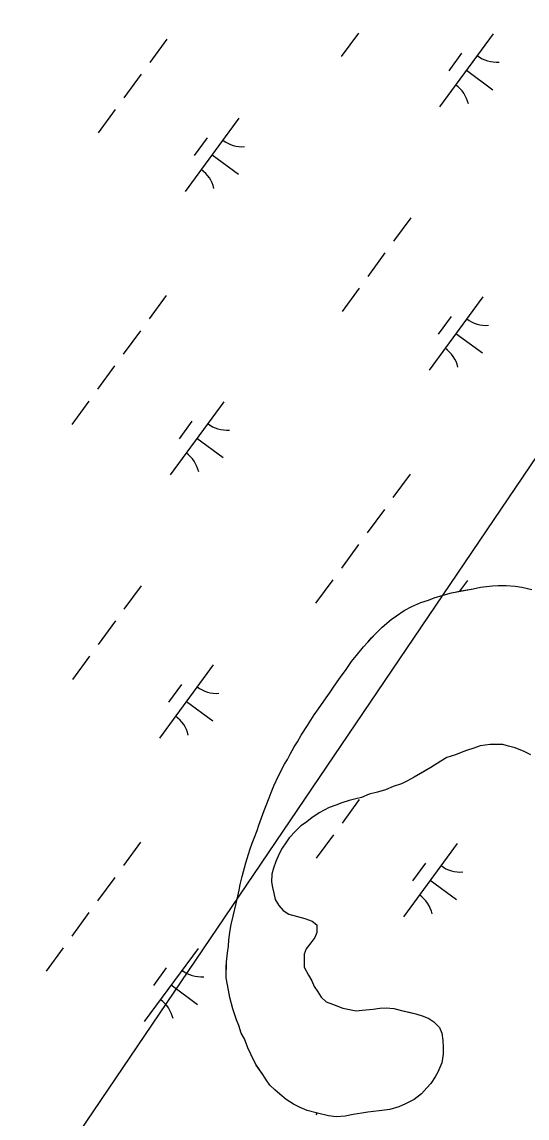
# Model space of a CAD drawing. Extents: x 3905714 to 3926767, y 183354 to 205755.
# Drawn here: x 3917150 to 3917428, y 195974 to 196577 of the extents above; entities that cross this region are included whole.
import ezdxf

# ---------------------------------------------------------------- set-up
doc = ezdxf.new("R2010")
doc.units = 0
for name, color, linetype in [('V-TOPO-SHOR', 7, 'Continuous'), ('V-UTIL-LINE', 7, 'Continuous'), ('V-WETL-SWMP', 7, 'Continuous')]:
    doc.layers.add(name, color=color, linetype=linetype)

msp = doc.modelspace()

# ---------------------------------------------------------------- linework, layer by layer
at = {"layer": 'V-TOPO-SHOR'}
for points in [[(3917342.34, 196237.84), (3917344.44, 196240.18), (3917348.12, 196243.81), (3917353.11, 196247.96), (3917355.99, 196250.04), (3917360.19, 196252.88), (3917364.38, 196255.21), (3917369.35, 196257.27), (3917373.54, 196258.55), (3917376.68, 196259.84), (3917381.65, 196261.38), (3917386.36, 196262.65), (3917391.59, 196263.67), (3917398.13, 196264.94), (3917402.31, 196265.7), (3917408.85, 196266.44), (3917411.98, 196266.68), (3917416.42, 196266.66), (3917421.38, 196266.37), (3917425.04, 196265.82), (3917430.51, 196264.49)], [(3917333.83, 196032.61), (3917337.22, 196033.11), (3917343.23, 196033.6), (3917346.89, 196034.1), (3917350.29, 196034.34), (3917354.47, 196034.05), (3917359.42, 196032.72), (3917363.07, 196031.91), (3917366.72, 196031.11), (3917370.63, 196029.78), (3917373.76, 196028.46), (3917376.62, 196026.61), (3917379.74, 196023.46), (3917381.02, 196020.32), (3917381.52, 196016.4), (3917381.77, 196012.74), (3917381.74, 196008.82), (3917380.93, 196004.12), (3917378.81, 195998.91), (3917377.23, 195996.31), (3917374.86, 195992.67), (3917372.75, 195990.33), (3917369.86, 195986.95), (3917365.66, 195983.84), (3917360.95, 195981.52), (3917357.29, 195979.97), (3917352.31, 195978.43), (3917346.56, 195977.69), (3917340.29, 195976.94), (3917336.89, 195976.44), (3917332.19, 195975.68), (3917327.74, 195974.66), (3917322.78, 195974.43), (3917318.6, 195974.98), (3917312.6, 195976.32), (3917306.87, 195977.92), (3917302.96, 195979.51), (3917299.31, 195981.36), (3917295.41, 195983.99), (3917291.77, 195986.89), (3917289.17, 195989.25), (3917286.31, 195991.88), (3917284.24, 195994.77), (3917282.43, 195997.65), (3917278.81, 196002.9), (3917275.97, 196008.92), (3917274.16, 196012.32), (3917272.36, 196017.3), (3917270.55, 196020.44), (3917269.27, 196024.63), (3917267.98, 196027.77), (3917265.93, 196033.79), (3917264.4, 196040.07), (3917263.64, 196043.99), (3917262.37, 196050.79), (3917262.4, 196056.53), (3917262.42, 196059.66), (3917262.97, 196064.62), (3917263.52, 196068.28), (3917263.8, 196071.67), (3917264.61, 196077.15), (3917265.15, 196080.28), (3917266.23, 196084.71), (3917267.83, 196091.76), (3917269.44, 196099.06), (3917269.98, 196102.19), (3917271.06, 196106.63), (3917273.19, 196114.19), (3917274.52, 196118.88), (3917275.58, 196121.75), (3917276.65, 196124.88), (3917277.71, 196127.74), (3917279.3, 196131.91), (3917280.36, 196134.78), (3917281.69, 196138.95), (3917283.28, 196142.86), (3917284.34, 196145.72), (3917285.94, 196149.89), (3917287, 196152.76), (3917288.58, 196156.41), (3917291.23, 196162.4), (3917294.4, 196168.39), (3917295.98, 196170.99), (3917297.56, 196173.85), (3917299.68, 196178.02), (3917301.52, 196180.62), (3917303.63, 196184.26), (3917307.06, 196189.73), (3917310.75, 196195.45), (3917313.12, 196198.83), (3917317.33, 196204.82), (3917319.18, 196207.42), (3917321.02, 196210.28), (3917323.4, 196213.66), (3917325.24, 196216.26), (3917328.4, 196220.42), (3917331.29, 196224.85), (3917334.71, 196229), (3917337.87, 196232.9), (3917340.24, 196235.5), (3917342.34, 196237.84)], [(3917429.98, 196173.6), (3917426.33, 196175.45), (3917421.38, 196177.31), (3917417.73, 196178.37), (3917414.6, 196179.17), (3917410.69, 196179.2), (3917407.55, 196179.21), (3917402.06, 196178.46), (3917398.66, 196177.18), (3917394.47, 196175.9), (3917391.59, 196174.87), (3917388.45, 196173.58), (3917383.74, 196172.04), (3917380.33, 196169.97), (3917374.83, 196166.61), (3917369.59, 196163.51), (3917365.66, 196161.18), (3917361.73, 196159.11), (3917358.85, 196157.56), (3917354.14, 196156.02), (3917349.95, 196154.22), (3917345.5, 196152.94), (3917341.05, 196151.92), (3917336.86, 196150.12), (3917333.73, 196149.35), (3917330.06, 196148.33), (3917325.88, 196147.05), (3917322.73, 196145.76), (3917319.07, 196144.48), (3917313.57, 196141.63), (3917309.37, 196138.79), (3917305.96, 196136.19), (3917303.34, 196134.38), (3917300.45, 196131.52), (3917297.04, 196127.89)], [(3917297.04, 196127.89), (3917295.19, 196125.03), (3917293.08, 196122.17), (3917291.5, 196119.04), (3917289.65, 196114.87), (3917288.32, 196111.23), (3917287.52, 196107.83), (3917287.23, 196103.66), (3917287.73, 196100.52), (3917288.5, 196097.38), (3917289.26, 196093.98), (3917291.33, 196090.58), (3917293.67, 196087.95), (3917296.79, 196085.84), (3917301.48, 196084.51), (3917305.66, 196083.44), (3917309.56, 196082.11), (3917312.16, 196080.01), (3917312.14, 196075.83), (3917311.08, 196072.96), (3917308.97, 196070.1), (3917306.34, 196066.72), (3917305.28, 196063.85), (3917305.26, 196059.93), (3917305.24, 196056.8), (3917307.56, 196052.35), (3917309.37, 196049.2), (3917310.66, 196046.06), (3917312.73, 196043.18), (3917314.54, 196040.29), (3917317.4, 196037.66), (3917320.79, 196036.34), (3917323.66, 196035.28), (3917326.52, 196034.22), (3917333.83, 196032.61)]]:
    msp.add_lwpolyline(points, dxfattribs=at)
at = {"layer": 'V-UTIL-LINE'}
msp.add_lwpolyline([(3920382.72, 200123.13), (3919431.34, 198911.04), (3917639.74, 196643.01), (3912670.96, 189304.15), (3911629.35, 187953.28)], dxfattribs=at)
at = {"layer": 'V-WETL-SWMP'}
for p, q in [((3917229.69, 196567.29), (3917220.24, 196554.38)), ((3917335.1, 196570.58), (3917325.65, 196557.67)), ((3917409.29, 196570.25), (3917379.74, 196529.92)), ((3917391.83, 196559.49), (3917384.74, 196549.81)), ((3917394.51, 196550.09), (3917409.03, 196539.45)), ((3917215.51, 196547.93), (3917206.05, 196535.02)), ((3917201.32, 196528.57), (3917191.87, 196515.66)), ((3917269.33, 196523.74), (3917239.78, 196483.4)), ((3917251.88, 196512.97), (3917244.79, 196503.29)), ((3917254.56, 196503.57), (3917269.08, 196492.93)), ((3917363.87, 196468.98), (3917354.42, 196456.08)), ((3917349.69, 196449.62), (3917340.23, 196436.72)), ((3917335.5, 196430.26), (3917326.05, 196417.36)), ((3917229.34, 196426.22), (3917219.89, 196413.32)), ((3917403.51, 196425.43), (3917373.96, 196385.1)), ((3917386.06, 196414.66), (3917378.97, 196404.98)), ((3917215.16, 196406.86), (3917205.7, 196393.96)), ((3917388.74, 196405.26), (3917403.26, 196394.63)), ((3917200.97, 196387.5), (3917191.52, 196374.6)), ((3917186.79, 196368.14), (3917177.33, 196355.24)), ((3917260.97, 196367.81), (3917231.42, 196327.48)), ((3917243.52, 196357.05), (3917236.43, 196347.37)), ((3917246.2, 196347.65), (3917260.72, 196337.01)), ((3917363.52, 196327.92), (3917354.06, 196315.01)), ((3917349.34, 196308.56), (3917339.88, 196295.65)), ((3917335.15, 196289.2), (3917325.7, 196276.29)), ((3917215.56, 196266.55), (3917206.1, 196253.64)), ((3917320.97, 196269.84), (3917311.51, 196256.93)), ((3917386.36, 196262.65), (3917398.13, 196264.94)), ((3917395.15, 196269.51), (3917390.75, 196263.51)), ((3917398.13, 196264.94), (3917402.31, 196265.7)), ((3917402.31, 196265.7), (3917408.85, 196266.44)), ((3917408.85, 196266.44), (3917411.98, 196266.68)), ((3917411.98, 196266.68), (3917416.42, 196266.66)), ((3917416.42, 196266.66), (3917421.38, 196266.37)), ((3917421.38, 196266.37), (3917425.03, 196265.82)), ((3917425.03, 196265.82), (3917430.51, 196264.49)), ((3917373.54, 196258.55), (3917376.68, 196259.84)), ((3917376.68, 196259.84), (3917381.65, 196261.38)), ((3917381.65, 196261.38), (3917386.36, 196262.65)), ((3917355.99, 196250.04), (3917360.19, 196252.88)), ((3917360.19, 196252.88), (3917364.38, 196255.21)), ((3917364.38, 196255.21), (3917369.35, 196257.27)), ((3917369.35, 196257.27), (3917373.54, 196258.55)), ((3917201.37, 196247.19), (3917191.92, 196234.28)), ((3917348.12, 196243.81), (3917353.11, 196247.96)), ((3917353.11, 196247.96), (3917355.99, 196250.04)), ((3917344.44, 196240.18), (3917348.12, 196243.81)), ((3917337.87, 196232.9), (3917340.24, 196235.5)), ((3917340.24, 196235.5), (3917344.44, 196240.18)), ((3917331.29, 196224.85), (3917334.71, 196229)), ((3917334.71, 196229), (3917337.87, 196232.9)), ((3917187.19, 196227.83), (3917177.73, 196214.92)), ((3917255.2, 196222.99), (3917225.65, 196182.66)), ((3917328.4, 196220.42), (3917331.29, 196224.85)), ((3917325.24, 196216.26), (3917328.4, 196220.42)), ((3917237.74, 196212.23), (3917230.65, 196202.55)), ((3917321.02, 196210.28), (3917323.39, 196213.66)), ((3917323.39, 196213.66), (3917325.24, 196216.26)), ((3917313.12, 196198.83), (3917317.33, 196204.82)), ((3917317.33, 196204.82), (3917319.18, 196207.42)), ((3917319.18, 196207.42), (3917321.02, 196210.28)), ((3917240.42, 196202.83), (3917254.94, 196192.19)), ((3917310.75, 196195.45), (3917313.12, 196198.83)), ((3917307.06, 196189.73), (3917310.75, 196195.45)), ((3917303.63, 196184.26), (3917307.06, 196189.73)), ((3917299.68, 196178.02), (3917301.52, 196180.62)), ((3917301.52, 196180.62), (3917303.63, 196184.26)), ((3917297.57, 196173.85), (3917299.68, 196178.02)), ((3917391.59, 196174.87), (3917388.45, 196173.58)), ((3917394.47, 196175.9), (3917391.59, 196174.87)), ((3917398.66, 196177.18), (3917394.47, 196175.9)), ((3917402.06, 196178.46), (3917398.66, 196177.18)), ((3917407.55, 196179.22), (3917402.06, 196178.46)), ((3917414.6, 196179.17), (3917407.55, 196179.22)), ((3917417.73, 196178.37), (3917414.6, 196179.17)), ((3917421.38, 196177.31), (3917417.73, 196178.37)), ((3917426.33, 196175.45), (3917421.38, 196177.31)), ((3917429.98, 196173.6), (3917426.33, 196175.45)), ((3917294.4, 196168.39), (3917295.98, 196170.99)), ((3917295.98, 196170.99), (3917297.57, 196173.85)), ((3917380.33, 196169.97), (3917374.83, 196166.61)), ((3917383.74, 196172.04), (3917380.33, 196169.97)), ((3917388.45, 196173.58), (3917383.74, 196172.04)), ((3917291.23, 196162.4), (3917294.4, 196168.39)), ((3917374.83, 196166.61), (3917365.66, 196161.18)), ((3917287, 196152.76), (3917288.58, 196156.41)), ((3917288.58, 196156.41), (3917291.23, 196162.4)), ((3917358.85, 196157.56), (3917354.14, 196156.02)), ((3917361.73, 196159.11), (3917358.85, 196157.56)), ((3917365.66, 196161.18), (3917361.73, 196159.11)), ((3917285.93, 196149.89), (3917287, 196152.76)), ((3917341.05, 196151.92), (3917336.86, 196150.12)), ((3917345.5, 196152.94), (3917341.05, 196151.92)), ((3917349.95, 196154.22), (3917345.5, 196152.94)), ((3917354.14, 196156.02), (3917349.95, 196154.22)), ((3917283.28, 196142.86), (3917284.34, 196145.72)), ((3917284.34, 196145.72), (3917285.93, 196149.89)), ((3917319.07, 196144.48), (3917313.57, 196141.63)), ((3917322.73, 196145.76), (3917319.07, 196144.48)), ((3917325.88, 196147.05), (3917322.73, 196145.76)), ((3917330.06, 196148.33), (3917325.88, 196147.05)), ((3917335.55, 196148.88), (3917326.1, 196135.97)), ((3917333.73, 196149.35), (3917330.06, 196148.33)), ((3917336.86, 196150.12), (3917333.73, 196149.35)), ((3917280.36, 196134.78), (3917281.69, 196138.95)), ((3917281.69, 196138.95), (3917283.28, 196142.86)), ((3917309.37, 196138.79), (3917305.96, 196136.19)), ((3917313.57, 196141.63), (3917309.37, 196138.79)), ((3917279.3, 196131.91), (3917280.36, 196134.78)), ((3917303.34, 196134.38), (3917300.45, 196131.53)), ((3917305.96, 196136.19), (3917303.34, 196134.38)), ((3917276.65, 196124.88), (3917277.71, 196127.74)), ((3917277.71, 196127.74), (3917279.3, 196131.91)), ((3917297.04, 196127.89), (3917295.19, 196125.03)), ((3917300.45, 196131.53), (3917297.04, 196127.89)), ((3917321.37, 196129.52), (3917311.91, 196116.61)), ((3917215.21, 196125.48), (3917205.75, 196112.57)), ((3917274.52, 196118.88), (3917275.58, 196121.75)), ((3917275.58, 196121.75), (3917276.65, 196124.88)), ((3917293.08, 196122.17), (3917291.5, 196119.04)), ((3917295.19, 196125.03), (3917293.08, 196122.17)), ((3917389.38, 196124.69), (3917359.83, 196084.35)), ((3917271.06, 196106.62), (3917273.19, 196114.19)), ((3917273.19, 196114.19), (3917274.52, 196118.88)), ((3917289.65, 196114.87), (3917288.32, 196111.23)), ((3917291.5, 196119.04), (3917289.65, 196114.87)), ((3917288.32, 196111.23), (3917287.52, 196107.83)), ((3917371.92, 196113.92), (3917364.83, 196104.24)), ((3917201.02, 196106.12), (3917191.57, 196093.21)), ((3917269.44, 196099.06), (3917269.98, 196102.19)), ((3917269.98, 196102.19), (3917271.06, 196106.62)), ((3917287.52, 196107.83), (3917287.23, 196103.66)), ((3917287.23, 196103.66), (3917287.73, 196100.52)), ((3917374.6, 196104.52), (3917389.12, 196093.88)), ((3917267.83, 196091.76), (3917269.44, 196099.06)), ((3917287.73, 196100.52), (3917288.5, 196097.38)), ((3917288.5, 196097.38), (3917289.26, 196093.98)), ((3917266.23, 196084.71), (3917267.83, 196091.76)), ((3917289.26, 196093.98), (3917291.33, 196090.58)), ((3917291.33, 196090.58), (3917293.67, 196087.95)), ((3917186.84, 196086.76), (3917177.38, 196073.85)), ((3917265.15, 196080.28), (3917266.23, 196084.71)), ((3917293.67, 196087.95), (3917296.79, 196085.84)), ((3917296.79, 196085.84), (3917301.48, 196084.51)), ((3917301.48, 196084.51), (3917305.66, 196083.44)), ((3917264.61, 196077.15), (3917265.15, 196080.28)), ((3917305.66, 196083.44), (3917309.56, 196082.11)), ((3917309.56, 196082.11), (3917312.16, 196080.01)), ((3917312.16, 196080.01), (3917312.14, 196075.83)), ((3917263.8, 196071.67), (3917264.61, 196077.15)), ((3917311.08, 196072.96), (3917308.97, 196070.1)), ((3917312.14, 196075.83), (3917311.08, 196072.96)), ((3917172.65, 196067.4), (3917163.2, 196054.49)), ((3917246.84, 196067.07), (3917217.29, 196026.74)), ((3917262.97, 196064.62), (3917263.52, 196068.28)), ((3917263.52, 196068.28), (3917263.8, 196071.67)), ((3917306.34, 196066.72), (3917305.28, 196063.85)), ((3917308.97, 196070.1), (3917306.34, 196066.72)), ((3917262.42, 196059.66), (3917262.97, 196064.62)), ((3917305.28, 196063.85), (3917305.24, 196056.8)), ((3917229.38, 196056.31), (3917222.29, 196046.63)), ((3917262.37, 196050.79), (3917262.42, 196059.66)), ((3917305.24, 196056.8), (3917307.56, 196052.35)), ((3917263.64, 196043.99), (3917262.37, 196050.79)), ((3917307.56, 196052.35), (3917309.37, 196049.2)), ((3917309.37, 196049.2), (3917310.66, 196046.06)), ((3917232.06, 196046.91), (3917246.58, 196036.27)), ((3917264.4, 196040.07), (3917263.64, 196043.99)), ((3917310.66, 196046.06), (3917312.73, 196043.18)), ((3917312.73, 196043.18), (3917314.54, 196040.29)), ((3917265.93, 196033.79), (3917264.4, 196040.07)), ((3917314.54, 196040.29), (3917317.4, 196037.66)), ((3917317.4, 196037.66), (3917320.79, 196036.34)), ((3917320.79, 196036.34), (3917326.52, 196034.22)), ((3917267.98, 196027.77), (3917265.93, 196033.79)), ((3917326.52, 196034.22), (3917333.83, 196032.61)), ((3917333.83, 196032.61), (3917337.22, 196033.11)), ((3917337.22, 196033.11), (3917343.23, 196033.6)), ((3917343.23, 196033.6), (3917346.89, 196034.1)), ((3917346.89, 196034.1), (3917350.29, 196034.34)), ((3917350.29, 196034.34), (3917354.47, 196034.05)), ((3917354.47, 196034.05), (3917359.42, 196032.72)), ((3917359.42, 196032.72), (3917366.72, 196031.11)), ((3917366.72, 196031.11), (3917370.63, 196029.78)), ((3917370.63, 196029.78), (3917373.76, 196028.46)), ((3917269.27, 196024.63), (3917267.98, 196027.77)), ((3917270.55, 196020.44), (3917269.27, 196024.63)), ((3917373.76, 196028.46), (3917376.62, 196026.61)), ((3917376.62, 196026.61), (3917379.74, 196023.46)), ((3917272.36, 196017.3), (3917270.55, 196020.44)), ((3917379.74, 196023.46), (3917381.03, 196020.32)), ((3917381.03, 196020.32), (3917381.52, 196016.4)), ((3917274.16, 196012.32), (3917272.36, 196017.3)), ((3917275.97, 196008.92), (3917274.16, 196012.32)), ((3917381.52, 196016.4), (3917381.77, 196012.74)), ((3917381.77, 196012.74), (3917381.74, 196008.82)), ((3917278.81, 196002.89), (3917275.97, 196008.92)), ((3917381.74, 196008.82), (3917380.93, 196004.12)), ((3917282.43, 195997.65), (3917278.81, 196002.89)), ((3917380.93, 196004.12), (3917378.81, 195998.91)), ((3917284.24, 195994.77), (3917282.43, 195997.65)), ((3917286.31, 195991.88), (3917284.24, 195994.77)), ((3917377.23, 195996.31), (3917374.86, 195992.67)), ((3917378.81, 195998.91), (3917377.23, 195996.31)), ((3917289.17, 195989.25), (3917286.31, 195991.88)), ((3917291.77, 195986.89), (3917289.17, 195989.25)), ((3917372.75, 195990.33), (3917369.86, 195986.95)), ((3917374.86, 195992.67), (3917372.75, 195990.33)), ((3917295.41, 195983.99), (3917291.77, 195986.89)), ((3917299.31, 195981.36), (3917295.41, 195983.99)), ((3917360.95, 195981.52), (3917357.28, 195979.97)), ((3917365.66, 195983.84), (3917360.95, 195981.52)), ((3917369.86, 195986.95), (3917365.66, 195983.84)), ((3917302.96, 195979.51), (3917299.31, 195981.36)), ((3917306.87, 195977.92), (3917302.96, 195979.51)), ((3917312.6, 195976.32), (3917306.87, 195977.92)), ((3917312.21, 195976.43), (3917311.56, 195975.55)), ((3917318.6, 195974.98), (3917312.6, 195976.32)), ((3917332.19, 195975.68), (3917327.74, 195974.66)), ((3917336.89, 195976.44), (3917332.19, 195975.68)), ((3917340.29, 195976.94), (3917336.89, 195976.44)), ((3917346.56, 195977.69), (3917340.29, 195976.94)), ((3917352.31, 195978.44), (3917346.56, 195977.69)), ((3917357.28, 195979.97), (3917352.31, 195978.44)), ((3917322.78, 195974.43), (3917318.6, 195974.98)), ((3917327.74, 195974.66), (3917322.78, 195974.43))]:
    msp.add_line(p, q, dxfattribs=at)
for centre, start, end in [((3917411.03, 196572.23), 232.99998, 274.54364), ((3917378.38, 196527.66), 12.99998, 54.54364), ((3917271.07, 196525.71), 232.99998, 274.54364), ((3917238.42, 196481.15), 12.99998, 54.54364), ((3917405.25, 196427.41), 232.99998, 274.54364), ((3917372.6, 196382.84), 12.99998, 54.54364), ((3917262.71, 196369.79), 232.99998, 274.54364), ((3917230.06, 196325.23), 12.99998, 54.54364), ((3917256.94, 196224.97), 232.99998, 274.54364), ((3917224.29, 196180.41), 12.99998, 54.54364), ((3917391.12, 196126.66), 232.99998, 274.54364), ((3917358.47, 196082.1), 12.99998, 54.54364), ((3917248.58, 196069.05), 232.99998, 274.54364), ((3917215.93, 196024.48), 12.99998, 54.54364)]:
    msp.add_arc(centre, 17.62, start, end, dxfattribs=at)

doc.saveas('drawing.dxf')
